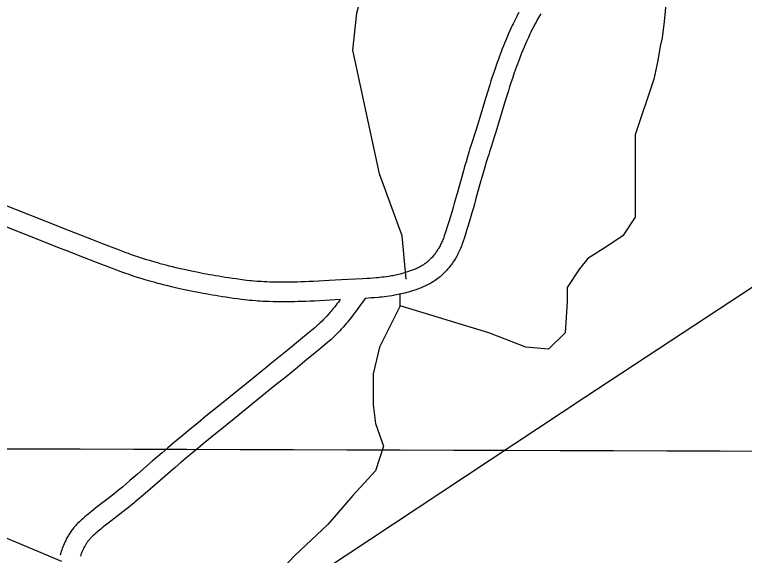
# Model space of a CAD drawing. Extents: x 3161564 to 3199464, y 849354 to 874788.
# Drawn here: x 3166598 to 3167716, y 866779 to 867608 of the extents above; entities that cross this region are included whole.
import ezdxf

# ---------------------------------------------------------------- set-up
doc = ezdxf.new("R2010")
doc.units = 0
for name, color, linetype in [('V-GRID-MAJR', 7, 'Continuous'), ('V-ROAD-CNTR', 7, 'Continuous'), ('V-TOPO-SHOR', 7, 'Continuous')]:
    doc.layers.add(name, color=color, linetype=linetype)

msp = doc.modelspace()

# ---------------------------------------------------------------- linework, layer by layer
at = {"layer": 'V-GRID-MAJR'}
msp.add_spline([(3165799.846, 866945.01), (3171028.623, 866928.659), (3176257.404, 866913.068), (3181486.186, 866898.238), (3186714.971, 866884.169), (3191943.758, 866870.86), (3197172.5470000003, 866858.311), (3197172.548, 866858.311)], degree=3, dxfattribs=at)
at = {"layer": 'V-ROAD-CNTR'}
for points in [[(3167370.588222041, 867610.6377511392), (3167368.6622258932, 867607.094758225), (3167367.2292287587, 867604.3967636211), (3167365.1422329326, 867600.3697716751), (3167363.1052370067, 867596.3117797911), (3167361.7062398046, 867593.4527855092), (3167360.3502425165, 867590.6307911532), (3167357.771247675, 867585.1298021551), (3167355.334252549, 867579.7598128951), (3167353.040257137, 867574.542823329), (3167350.876261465, 867569.4778334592), (3167348.833265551, 867564.5588432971), (3167346.900269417, 867559.7848528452), (3167345.069273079, 867555.150862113), (3167343.3352765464, 867550.6538711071), (3167341.687279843, 867546.2928798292), (3167340.1212829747, 867542.0608882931), (3167338.6322859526, 867537.958896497), (3167337.2072888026, 867533.964904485), (3167334.5272941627, 867526.270919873), (3167332.0772990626, 867519.029934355), (3167329.834303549, 867512.2379479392), (3167327.7723076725, 867505.8679606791), (3167325.8693114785, 867499.8839726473), (3167322.384318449, 867488.7069950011), (3167319.386324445, 867478.917014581), (3167309.085345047, 867444.8320827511), (3167306.4973502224, 867436.3700996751), (3167304.5413541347, 867430.0541123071), (3167301.5583601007, 867420.5801312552), (3167300.0513631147, 867415.8841406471), (3167298.5113661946, 867411.1521501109), (3167297.061369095, 867406.683159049), (3167295.671371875, 867402.3151677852), (3167294.345374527, 867398.0691762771), (3167291.8493795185, 867389.8941926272), (3167289.567384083, 867382.213207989), (3167287.4743882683, 867375.0152223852), (3167285.545392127, 867368.266235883), (3167282.001399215, 867355.6572611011), (3167275.891411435, 867333.643305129), (3167273.596416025, 867325.4223215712), (3167271.5714200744, 867318.2463359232), (3167269.7804236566, 867311.9823484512), (3167268.194426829, 867306.512359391), (3167266.793429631, 867301.7513689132), (3167264.2844346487, 867293.399385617), (3167262.3614384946, 867287.1703980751), (3167260.8964414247, 867282.5264073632), (3167258.637445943, 867275.5474213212), (3167256.322450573, 867268.629435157), (3167255.5744520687, 867266.4964394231)], [(3167404.2171547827, 867608.9267545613), (3167402.3221585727, 867605.7397609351), (3167400.6891618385, 867602.9407665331), (3167399.2951646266, 867600.5057714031), (3167396.8601694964, 867596.1517801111), (3167395.088173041, 867592.892786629), (3167393.795175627, 867590.458791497), (3167391.8681794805, 867586.7397989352), (3167389.985183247, 867582.9878064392), (3167388.6981858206, 867580.358811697), (3167387.450188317, 867577.764816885), (3167385.0131931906, 867572.5658272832), (3167382.7261977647, 867567.5238373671), (3167380.5662020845, 867562.6128471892), (3167378.524206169, 867557.829856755), (3167376.5892100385, 867553.174866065), (3167374.7562137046, 867548.6448751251), (3167373.015217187, 867544.2388839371), (3167371.361220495, 867539.9538925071), (3167369.7872236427, 867535.786900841), (3167368.289226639, 867531.7369089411), (3167366.860229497, 867527.8009168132), (3167365.501232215, 867523.990924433), (3167362.9012374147, 867516.528939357), (3167360.529242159, 867509.5179533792), (3167358.348246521, 867502.9159665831), (3167356.3382505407, 867496.7019790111), (3167354.4832542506, 867490.8719906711), (3167351.046261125, 867479.8510127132), (3167348.088267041, 867470.1870320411), (3167337.7872876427, 867436.1041002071), (3167335.169292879, 867427.5461173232), (3167333.1772968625, 867421.1121301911), (3167330.148302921, 867411.4941494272), (3167328.599306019, 867406.662159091), (3167327.0433091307, 867401.8801686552), (3167325.623311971, 867397.5051774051), (3167324.2833146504, 867393.2931858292), (3167323.009317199, 867389.2171939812), (3167320.575322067, 867381.2422099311), (3167318.3493265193, 867373.7532249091), (3167316.300330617, 867366.7052390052), (3167314.4073344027, 867360.0842522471), (3167310.895341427, 867347.587277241), (3167304.793353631, 867325.599321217), (3167302.480358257, 867317.3143377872), (3167300.4293623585, 867310.048352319), (3167298.608366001, 867303.6803650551), (3167296.990369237, 867298.1023762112), (3167295.549372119, 867293.2013860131), (3167292.9823772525, 867284.6594030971), (3167290.999381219, 867278.232415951), (3167289.4723842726, 867273.394425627), (3167287.133388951, 867266.1674400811), (3167284.7023938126, 867258.9034546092), (3167283.8823954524, 867256.5664592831)], [(3167001.676959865, 867197.5145773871), (3166995.0529731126, 867197.637577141), (3166989.347984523, 867197.806576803), (3166984.365994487, 867198.0055764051), (3166980.0170031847, 867198.2205759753), (3166976.2210107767, 867198.4415755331), (3166972.9040174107, 867198.6625750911), (3166970.0250231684, 867198.8735746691), (3166964.9300333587, 867199.2955738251), (3166961.1420409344, 867199.6505731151), (3166958.3280465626, 867199.9395725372), (3166954.065055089, 867200.4155715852), (3166949.7980636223, 867200.943570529), (3166943.702075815, 867201.7485689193), (3166937.775087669, 867202.5615672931), (3166932.036099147, 867203.3775656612), (3166926.483110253, 867204.1945640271), (3166921.1071210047, 867205.0135623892), (3166915.9011314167, 867205.8315607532), (3166910.865141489, 867206.6475591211), (3166905.9901512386, 867207.461557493), (3166901.2731606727, 867208.272555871), (3166896.7071698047, 867209.0795542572), (3166892.2901786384, 867209.881552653), (3166888.0311871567, 867210.6745510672), (3166879.7442037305, 867212.2755478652), (3166872.011219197, 867213.841544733), (3166864.776233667, 867215.3705416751), (3166858.0112471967, 867216.8585386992), (3166851.6842598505, 867218.3045358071), (3166845.7652716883, 867219.703533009), (3166840.230282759, 867221.0545303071), (3166835.052293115, 867222.3575277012), (3166830.210302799, 867223.6105251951), (3166825.678311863, 867224.8155227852), (3166821.4393203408, 867225.9675204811), (3166817.475328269, 867227.0715182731), (3166813.7813356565, 867228.1215161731), (3166806.8223495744, 867230.1585120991), (3166800.772361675, 867231.993508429), (3166795.4963722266, 867233.6445051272), (3166790.8933814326, 867235.1225021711), (3166786.8763894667, 867236.444499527), (3166783.3863964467, 867237.615497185), (3166777.2424087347, 867239.731492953), (3166772.672417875, 867241.3504897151), (3166769.2694246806, 867242.5834872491), (3166764.143434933, 867244.4814834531), (3166759.020445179, 867246.4324795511), (3166734.7144937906, 867255.8304607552), (3166716.4955302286, 867262.8994466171), (3166689.191584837, 867273.5474253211), (3166675.557612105, 867278.8924146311), (3166661.925639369, 867284.2594038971), (3166581.8587995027, 867315.9063406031)], [(3167001.122960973, 867167.5206373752), (3166994.330974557, 867167.645637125), (3166988.303986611, 867167.8246367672), (3166983.0259971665, 867168.0356363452), (3166978.4050064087, 867168.2646358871), (3166974.3550145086, 867168.499635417), (3166970.812021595, 867168.734634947), (3166967.6890278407, 867168.9636344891), (3166962.2900386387, 867169.4116335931), (3166958.212046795, 867169.794632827), (3166955.1320529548, 867170.1096321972), (3166950.557062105, 867170.6216311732), (3166945.9940712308, 867171.1856300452), (3166939.7000838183, 867172.0166283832), (3166933.6250959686, 867172.8496267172), (3166927.7421077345, 867173.6856250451), (3166922.041119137, 867174.5246233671), (3166916.519130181, 867175.365621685), (3166911.173140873, 867176.2056200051), (3166905.9931512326, 867177.045618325), (3166900.9781612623, 867177.8836166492), (3166896.1211709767, 867178.7186149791), (3166891.419180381, 867179.549613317), (3166886.8641894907, 867180.3756116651), (3166882.4391983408, 867181.2006100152), (3166873.922215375, 867182.845606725), (3166865.9312313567, 867184.4636034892), (3166858.452246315, 867186.044600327), (3166851.4472603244, 867187.5845972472), (3166844.892273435, 867189.0825942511), (3166838.755285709, 867190.5335913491), (3166833.0122971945, 867191.9365885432), (3166827.634307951, 867193.2895858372), (3166822.600318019, 867194.592583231), (3166817.8903274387, 867195.843580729), (3166813.479336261, 867197.0435783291), (3166809.349344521, 867198.193576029), (3166805.465352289, 867199.297573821), (3166798.254366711, 867201.4085695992), (3166791.940379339, 867203.3235657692), (3166786.430390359, 867205.0465623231), (3166781.6193999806, 867206.5925592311), (3166777.4164083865, 867207.974556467), (3166773.7304157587, 867209.211553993), (3166767.3484285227, 867211.4095495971), (3166762.554438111, 867213.108546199), (3166758.951445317, 867214.4135435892), (3166753.595456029, 867216.3975396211), (3166748.272466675, 867218.424535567), (3166723.878515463, 867227.8545167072), (3166705.619551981, 867234.939502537), (3166678.2656066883, 867245.6074812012), (3166664.5876340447, 867250.9704704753), (3166650.9176613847, 867256.351459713), (3166570.8288215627, 867288.0063964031)], [(3167255.6694518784, 867266.7614388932), (3167254.9144533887, 867264.732442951), (3167254.1984548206, 867262.908446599), (3167253.471456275, 867261.151450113), (3167252.737457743, 867259.4624534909), (3167251.999459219, 867257.8414567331), (3167251.258460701, 867256.282459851), (3167250.5174621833, 867254.789462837), (3167249.777463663, 867253.3594656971), (3167249.038465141, 867251.984468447), (3167248.3004666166, 867250.664471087), (3167247.5694680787, 867249.401473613), (3167246.8444695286, 867248.191476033), (3167246.129470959, 867247.0384783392), (3167245.415472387, 867245.9274805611), (3167244.712473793, 867244.8654826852), (3167244.0484751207, 867243.8934846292), (3167242.632477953, 867241.9094885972), (3167241.2924806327, 867240.1394921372), (3167239.999483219, 867238.518495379), (3167238.752485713, 867237.0354983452), (3167237.5534881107, 867235.6765010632), (3167236.407490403, 867234.437503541), (3167235.3084926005, 867233.2995058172), (3167234.258494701, 867232.2565079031), (3167233.2564967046, 867231.301509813), (3167232.3044986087, 867230.4265115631), (3167231.3955004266, 867229.6215131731), (3167230.530502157, 867228.8805146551), (3167229.756503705, 867228.239515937), (3167228.139506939, 867226.9615184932), (3167226.7405097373, 867225.917520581), (3167225.4955122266, 867225.0365223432), (3167224.3875144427, 867224.288523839), (3167223.408516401, 867223.6545251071), (3167222.5835180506, 867223.141526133), (3167220.9685212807, 867222.1845280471), (3167219.7935236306, 867221.5275293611), (3167218.939525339, 867221.071530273), (3167217.5445281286, 867220.3625316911), (3167216.111530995, 867219.677533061), (3167214.582534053, 867218.980534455), (3167213.0315371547, 867218.2965358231), (3167211.508540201, 867217.6435371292), (3167210.044543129, 867217.0355383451), (3167207.038549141, 867215.8445407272), (3167204.164554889, 867214.7725428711), (3167201.3735604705, 867213.794544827), (3167198.6615658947, 867212.9005466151), (3167196.0275711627, 867212.083548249), (3167193.468576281, 867211.334549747), (3167190.9835812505, 867210.650551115), (3167188.5695860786, 867210.0235523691), (3167186.224590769, 867209.4495535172), (3167183.944595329, 867208.923554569), (3167181.726599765, 867208.439555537), (3167179.576604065, 867207.9955564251), (3167177.489608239, 867207.5895572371), (3167175.4886122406, 867207.2205579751), (3167171.496620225, 867206.5415593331), (3167167.773627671, 867205.971560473), (3167164.260634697, 867205.4875614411), (3167160.9546413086, 867205.074562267), (3167157.8386475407, 867204.7205629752), (3167154.902653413, 867204.415563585), (3167152.1646588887, 867204.1535641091), (3167146.9226693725, 867203.7085649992), (3167142.3306785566, 867203.3695656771), (3167138.3066866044, 867203.1045662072), (3167131.159700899, 867202.693567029), (3167120.3047226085, 867202.1515681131), (3167109.3327445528, 867201.6185691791), (3167099.145764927, 867201.080570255), (3167080.113802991, 867200.0175723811), (3167063.494836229, 867199.116574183), (3167056.262850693, 867198.7555749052), (3167049.4878642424, 867198.4445755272), (3167043.148876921, 867198.1815760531), (3167037.2178887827, 867197.9655764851), (3167031.667899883, 867197.7935768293), (3167026.472910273, 867197.6615770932), (3167021.6129199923, 867197.567577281), (3167017.060929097, 867197.505577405), (3167012.8009376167, 867197.472577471), (3167008.816945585, 867197.4655774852), (3167005.085953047, 867197.4815774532), (3167001.550960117, 867197.516577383)], [(3167283.7873956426, 867256.3014598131), (3167282.938397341, 867254.0184643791), (3167282.0223991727, 867251.686469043), (3167281.091401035, 867249.439473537), (3167280.151402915, 867247.2724778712), (3167279.1994048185, 867245.181482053), (3167278.2424067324, 867243.1704860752), (3167277.279408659, 867241.2294899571), (3167276.311410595, 867239.357493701), (3167275.344412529, 867237.5624972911), (3167274.380414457, 867235.834500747), (3167273.417416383, 867234.1715040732), (3167272.4564183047, 867232.569507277), (3167271.497420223, 867231.0245103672), (3167270.549422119, 867229.5475133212), (3167269.608424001, 867228.1235161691), (3167268.642425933, 867226.7115189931), (3167266.8084296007, 867224.141524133), (3167264.982433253, 867221.7275289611), (3167263.207436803, 867219.504533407), (3167261.4844402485, 867217.4555375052), (3167259.821443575, 867215.5705412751), (3167258.213446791, 867213.8295447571), (3167256.666449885, 867212.2295479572), (3167255.182452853, 867210.7565509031), (3167253.760455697, 867209.399553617), (3167252.3964584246, 867208.146556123), (3167251.0954610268, 867206.9955584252), (3167249.856463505, 867205.9345605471), (3167248.6284659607, 867204.9175625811), (3167246.4154703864, 867203.167566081), (3167244.380474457, 867201.6495691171), (3167242.557478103, 867200.3585716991), (3167240.933481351, 867199.2625738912), (3167239.484484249, 867198.324575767), (3167238.155486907, 867197.4975774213), (3167235.9364913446, 867196.1825800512), (3167234.181494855, 867195.2015820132), (3167232.8074976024, 867194.4675834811), (3167230.8125015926, 867193.452585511), (3167228.7955056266, 867192.4895874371), (3167226.8605094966, 867191.6085891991), (3167225.001513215, 867190.786590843), (3167223.1645168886, 867189.999592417), (3167221.3205205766, 867189.235593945), (3167217.8105275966, 867187.8425967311), (3167214.366534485, 867186.5585992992), (3167211.0315411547, 867185.390601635), (3167207.8055476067, 867184.3266037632), (3167204.6835538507, 867183.357605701), (3167201.6605598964, 867182.4746074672), (3167198.7355657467, 867181.6686090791), (3167195.9035714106, 867180.933610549), (3167193.1645768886, 867180.2636118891), (3167190.516582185, 867179.6516131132), (3167187.956587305, 867179.093614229), (3167185.4765922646, 867178.581615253), (3167183.075597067, 867178.113616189), (3167180.7246017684, 867177.6806170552), (3167176.280610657, 867176.9236185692), (3167172.087619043, 867176.283619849), (3167168.170626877, 867175.7436209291), (3167164.506634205, 867175.2846218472), (3167161.080641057, 867174.896622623), (3167157.8806474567, 867174.5636232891), (3167154.860653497, 867174.2756238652), (3167149.298664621, 867173.8026248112), (3167144.422674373, 867173.4416255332), (3167140.154682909, 867173.160626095), (3167135.1776928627, 867172.874626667)], [(3167096.8527695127, 867170.905630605), (3167094.074775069, 867167.205638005), (3167091.985779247, 867164.4716434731), (3167090.0147831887, 867161.9346485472), (3167088.1547869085, 867159.5816532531), (3167086.4007904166, 867157.3996576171), (3167084.742793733, 867155.3746616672), (3167083.1767968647, 867153.4936654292), (3167081.7217997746, 867151.773668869), (3167078.903805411, 867148.5266753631), (3167076.4248103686, 867145.759680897), (3167074.2328147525, 867143.384685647), (3167072.289818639, 867141.338689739), (3167070.5748220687, 867139.5746932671), (3167069.088825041, 867138.081696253), (3167066.3708304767, 867135.4337015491), (3167064.334834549, 867133.518705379), (3167062.8158375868, 867132.1307081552), (3167060.452842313, 867130.0337123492), (3167058.0258471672, 867127.960716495), (3167048.0838670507, 867119.663733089), (3167039.331884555, 867112.402747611), (3167023.958915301, 867099.7297729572), (3167012.408938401, 867090.264791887), (3166995.030973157, 867076.0948202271), (3166977.616007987, 867061.947848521), (3166963.852035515, 867050.797870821), (3166915.556132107, 867011.8029488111), (3166891.4151803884, 866992.252987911), (3166879.351204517, 866982.4380075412), (3166867.3002286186, 866972.591027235), (3166860.676241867, 866967.135038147), (3166854.488254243, 866961.9880484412), (3166848.708265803, 866957.144058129), (3166843.3022766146, 866952.581067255), (3166833.236296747, 866944.0130843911), (3166824.454314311, 866936.4790994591), (3166809.176344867, 866923.2831258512), (3166786.336390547, 866903.491165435), (3166774.927413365, 866893.647185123), (3166763.512436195, 866883.869204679), (3166761.525440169, 866882.1902080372), (3166757.5784480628, 866878.9302145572), (3166753.843455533, 866875.923220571), (3166750.329462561, 866873.1502261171), (3166722.662517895, 866851.904268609), (3166719.1095250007, 866849.1022742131), (3166716.028531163, 866846.6332791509), (3166713.3365365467, 866844.438283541), (3166710.9855412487, 866842.491287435), (3166708.913545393, 866840.7462909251), (3166705.360552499, 866837.6882970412), (3166702.687557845, 866835.3253017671), (3166700.672561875, 866833.502305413), (3166697.713567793, 866830.7593108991), (3166694.7415737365, 866827.9123165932), (3166693.2835766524, 866826.4553195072), (3166691.870579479, 866824.966322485), (3166690.5265821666, 866823.4783254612), (3166689.2495847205, 866821.9933284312), (3166688.031587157, 866820.5103313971), (3166686.8725894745, 866819.030334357), (3166685.7695916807, 866817.558337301), (3166684.722593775, 866816.096340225), (3166683.725595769, 866814.6463431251), (3166682.7745976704, 866813.2043460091), (3166681.870599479, 866811.7773488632), (3166681.004601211, 866810.358351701), (3166680.1816028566, 866808.9523545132), (3166679.372604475, 866807.520357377), (3166677.930607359, 866804.826362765), (3166676.5876100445, 866802.141368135), (3166675.3626124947, 866799.5263733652), (3166674.2406147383, 866796.9833784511), (3166673.209616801, 866794.5103833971), (3166672.2616186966, 866792.1113881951), (3166671.383620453, 866789.7813928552), (3166670.5726220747, 866787.523397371), (3166669.817623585, 866785.335401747), (3166669.103625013, 866783.1834060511), (3166667.8606274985, 866779.2454139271)], [(3167135.1776928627, 867172.874626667), (3167131.0787010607, 867167.0566383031), (3167128.1787068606, 867162.9786464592), (3167125.428712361, 867159.153654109), (3167122.8187175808, 867155.5736612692), (3167120.3417225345, 867152.2226679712), (3167117.986727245, 867149.0896742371), (3167115.7517317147, 867146.163680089), (3167113.628735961, 867143.430685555), (3167111.612739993, 867140.8796906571), (3167109.696743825, 867138.497695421), (3167107.878747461, 867136.2766998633), (3167106.1567509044, 867134.2077040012), (3167104.501754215, 867132.2517079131), (3167101.4057604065, 867128.6847150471), (3167098.620765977, 867125.575721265), (3167096.134770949, 867122.8827266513), (3167093.9237753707, 867120.5527313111), (3167091.9587793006, 867118.5327353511), (3167090.186782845, 867116.753738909), (3167087.1167889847, 867113.761744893), (3167084.7347937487, 867111.522749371), (3167082.897797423, 867109.8407527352), (3167080.1508029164, 867107.4037576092), (3167077.377808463, 867105.0367623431), (3167067.2718286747, 867096.6037792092), (3167058.451846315, 867089.2847938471), (3167043.006877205, 867076.553819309), (3167031.396900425, 867067.0388383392), (3167013.968935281, 867052.8268667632), (3166996.515970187, 867038.649895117), (3166982.7159977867, 867027.4719174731), (3166934.4200943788, 866988.4749954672), (3166910.3211425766, 866968.9610344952), (3166898.309166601, 866959.1880540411), (3166886.328190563, 866949.3970736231), (3166879.804203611, 866944.0230843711), (3166873.714215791, 866938.960094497), (3166868.0202271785, 866934.1861040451), (3166862.700237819, 866929.6951130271), (3166852.7242577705, 866921.205130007), (3166844.026275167, 866913.743144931), (3166828.8043056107, 866900.595171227), (3166805.958351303, 866880.797210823), (3166794.4853742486, 866870.8992306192), (3166782.9523973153, 866861.0192503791), (3166780.759401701, 866859.1662540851), (3166776.538410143, 866855.6802610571), (3166772.5434181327, 866852.4632674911), (3166768.757425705, 866849.4762734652), (3166741.086481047, 866828.2263159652), (3166737.777487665, 866825.618321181), (3166734.886493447, 866823.301325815), (3166732.384498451, 866821.2623298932), (3166730.217502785, 866819.465333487), (3166728.357506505, 866817.900336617), (3166725.082513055, 866815.082342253), (3166722.6875178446, 866812.9633464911), (3166720.932521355, 866811.3763496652), (3166718.2875266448, 866808.9253545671), (3166715.727531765, 866806.472359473), (3166714.771533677, 866805.515361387), (3166713.884535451, 866804.5823632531), (3166713.034537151, 866803.6403651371), (3166712.217538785, 866802.6913670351), (3166711.437540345, 866801.740368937), (3166710.6885418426, 866800.7843708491), (3166709.9695432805, 866799.8243727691), (3166709.276544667, 866798.858374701), (3166708.6095460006, 866797.8883766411), (3166707.9685472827, 866796.9163785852), (3166707.350548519, 866795.9413805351), (3166706.758549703, 866794.9683824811), (3166706.1875508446, 866793.994384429), (3166705.660551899, 866793.0603862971), (3166704.5745540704, 866791.0343903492), (3166703.591556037, 866789.067394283), (3166702.6725578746, 866787.106398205), (3166701.812559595, 866785.1574021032), (3166701.007561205, 866783.2244059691), (3166700.249562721, 866781.3094097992), (3166699.539564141, 866779.4214135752), (3166698.8685654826, 866777.5574173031)], [(3167096.8527695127, 867170.905630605), (3167081.761799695, 867170.0636322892), (3167065.054833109, 867169.156634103), (3167057.698847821, 867168.7896348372), (3167050.7978616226, 867168.4726354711), (3167044.3168745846, 867168.203636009), (3167038.2278867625, 867167.9816364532), (3167032.511898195, 867167.8056368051), (3167027.144908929, 867167.6696370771), (3167022.1069190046, 867167.5716372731), (3167017.380928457, 867167.5076374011), (3167012.944937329, 867167.4726374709), (3167008.7789456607, 867167.465637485), (3167004.8719534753, 867167.4816374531), (3167001.2489607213, 867167.5186373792)]]:
    msp.add_lwpolyline(points, dxfattribs=at)
at = {"layer": 'V-TOPO-SHOR'}
for points in [[(3167198.1738192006, 867202.3592282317), (3167191.857436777, 867268.6812436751), (3167157.1173334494, 867363.4269800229), (3167116.0608476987, 867552.9184527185), (3167122.377230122, 867609.7658945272), (3167144.4845686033, 867695.0370572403), (3167172.9082895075, 867805.573749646), (3167239.230304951, 867925.5850156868), (3167308.710511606, 868045.5962817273), (3167381.3489094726, 868152.9747829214), (3167438.1963512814, 868222.4549895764), (3167476.0946458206, 868272.9860489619), (3167495.04379309, 868307.7261522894)], [(3167596.105911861, 867628.7150417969), (3167592.9477206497, 867597.1331296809), (3167589.789529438, 867571.8675999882), (3167586.6313382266, 867559.2348351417), (3167583.4731470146, 867537.1274966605), (3167577.1567645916, 867508.7037757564), (3167548.7330436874, 867423.4326130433), (3167548.7330436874, 867391.8507009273), (3167548.7330436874, 867297.1049645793), (3167529.783896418, 867268.6812436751), (3167501.360175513, 867249.7320964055), (3167476.0946458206, 867233.9411403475), (3167463.4618809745, 867218.1501842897), (3167444.5127337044, 867189.7264633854), (3167444.5127337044, 867167.6191249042), (3167441.354542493, 867120.24625673), (3167416.0890128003, 867094.9807270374), (3167381.3489094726, 867098.1389182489), (3167324.501467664, 867120.24625673), (3167188.6992455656, 867161.302742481), (3167188.6992455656, 867180.2518897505)], [(3166958.151287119, 866681.2576783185), (3167472.936454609, 867022.3423291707), (3167842.4448263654, 867265.5230524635), (3168142.4729914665, 867473.9636724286)], [(3166670.7558868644, 866769.6870322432), (3166257.0328381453, 866943.3875488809), (3166146.4961457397, 866993.9186082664), (3166105.439659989, 867019.184137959), (3166086.4905127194, 867047.6078588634), (3166080.174130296, 867076.0315797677), (3166064.3831742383, 867126.5626391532), (3166064.3831742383, 867151.8281688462), (3166064.3831742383, 867164.4609336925), (3166080.174130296, 867170.7773161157), (3166149.654336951, 867211.8338018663), (3166187.5526314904, 867224.4665667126), (3166241.241882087, 867240.2575227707), (3166282.298367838, 867246.5739051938), (3166294.9311326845, 867243.4157139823)], [(3167188.6992455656, 867161.302742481), (3167157.1173334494, 867098.1389182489), (3167147.642759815, 867057.0824324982), (3167147.642759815, 867009.7095643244), (3167150.8009510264, 866981.2858434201), (3167163.433715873, 866946.5457400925), (3167150.8009510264, 866908.6474455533), (3167116.0608476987, 866870.7491510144), (3167078.16255316, 866826.534474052), (3167027.6314937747, 866779.1616058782), (3166970.784051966, 866719.1559728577), (3166951.834904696, 866681.2576783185), (3166932.8857574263, 866640.2011925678), (3166917.094801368, 866583.3537507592), (3166913.936610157, 866567.5627947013)]]:
    msp.add_lwpolyline(points, dxfattribs=at)

doc.saveas('drawing.dxf')
